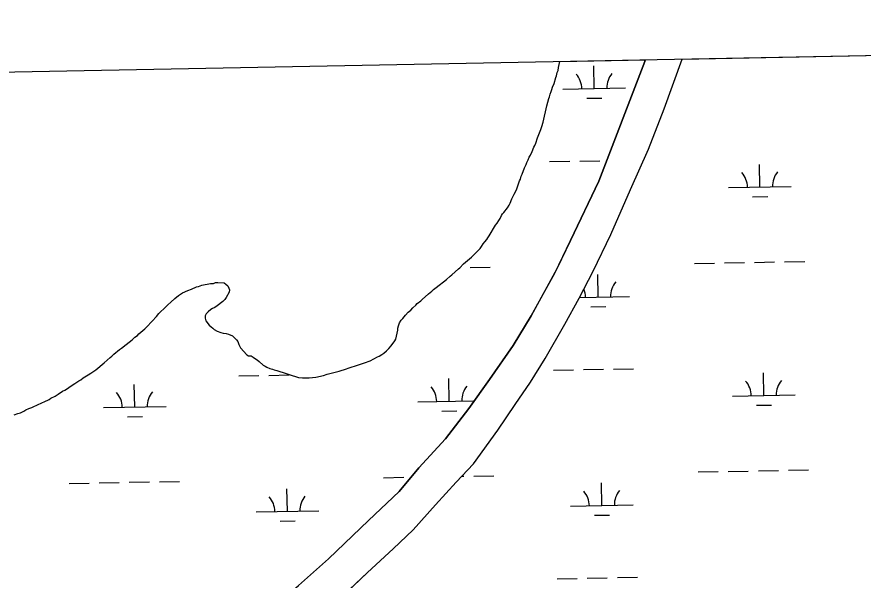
# Model space of a CAD drawing. Extents: x 3957609 to 3995875, y 234277 to 260273.
# Drawn here: x 3975910 to 3977260, y 257341 to 258239 of the extents above; entities that cross this region are included whole.
import ezdxf

# ---------------------------------------------------------------- set-up
doc = ezdxf.new("R2010")
doc.units = 0
for name, color, linetype in [('V-GRID-FRAM', 7, 'Continuous'), ('V-TOPO-SHOR', 7, 'Continuous'), ('V-WETL-SWMP', 7, 'Continuous')]:
    doc.layers.add(name, color=color, linetype=linetype)

msp = doc.modelspace()

# ---------------------------------------------------------------- linework, layer by layer
at = {"layer": 'V-GRID-FRAM'}
for points in [[(3961534.646, 257877.621), (3993438.57, 258485.581), (3993792.928, 240306.336), (3961873.139, 239698.074), (3961534.646, 257877.621)], [(3961534.646, 257877.621), (3993438.57, 258485.581)]]:
    msp.add_lwpolyline(points, dxfattribs=at)
at = {"layer": 'V-TOPO-SHOR'}
for points in [[(3976235.772, 257137.939), (3976268.054, 257164.446), (3976318.038, 257211.112), (3976367.63, 257256.991), (3976411.316, 257298.121), (3976469.168, 257353.092), (3976510.101, 257390.664), (3976541.98, 257420.721), (3976577.779, 257460.647), (3976610.828, 257497.017), (3976637.974, 257526.275), (3976677.29, 257580.016), (3976704.805, 257620.712), (3976729.176, 257656.272), (3976752.75, 257694.199), (3976783.782, 257748.708), (3976806.955, 257790.577), (3976829.333, 257833.628), (3976857.594, 257892.076), (3976888.584, 257963.945), (3976917.223, 258027.916), (3976942.708, 258092.67), (3976970.986, 258171.775)], [(3976663.251, 257890.061), (3976673.466, 257906.654), (3976675.825, 257909.814), (3976678.576, 257914.555), (3976680.542, 257917.322), (3976682.897, 257922.059), (3976684.468, 257924.826), (3976686.829, 257927.197), (3976692.727, 257934.707), (3976695.087, 257938.656), (3976696.656, 257941.816), (3976699.4, 257948.925), (3976701.362, 257953.268), (3976703.326, 257956.429), (3976705.681, 257961.168), (3976707.252, 257964.723), (3976709.603, 257971.039), (3976711.559, 257977.748), (3976713.13, 257980.513), (3976714.303, 257984.857), (3976715.874, 257988.017), (3976719.794, 257998.281), (3976722.147, 258003.416), (3976723.323, 258006.574), (3976725.678, 258011.313), (3976727.247, 258015.261), (3976729.211, 258018.421), (3976731.959, 258024.346), (3976734.703, 258031.058), (3976736.274, 258034.218), (3976737.448, 258037.771), (3976740.583, 258046.061), (3976743.325, 258054.354), (3976745.681, 258059.488), (3976747.245, 258064.225), (3976749.201, 258071.33), (3976755.45, 258097.378), (3976758.579, 258108.826), (3976759.754, 258111.589), (3976760.533, 258115.931), (3976762.099, 258120.275), (3976763.277, 258123.037), (3976764.45, 258126.986), (3976766.804, 258132.909), (3976769.542, 258142.383), (3976770.719, 258145.148), (3976771.891, 258150.278), (3976773.064, 258153.436), (3976773.843, 258158.566), (3976775.782, 258168.056)], [(3976767.787, 257830.321), (3976792.905, 257882.449), (3976838.039, 257977.228), (3976911.343, 258167.932), (3976912.21, 258170.655)], [(3976247.685, 257806.613), (3976248.875, 257803.459), (3976248.49, 257799.908), (3976243.382, 257791.612), (3976241.418, 257788.056), (3976238.27, 257784.894), (3976229.214, 257778.167), (3976225.669, 257775.791), (3976221.728, 257774.204), (3976218.972, 257772.225), (3976214.64, 257768.664), (3976211.493, 257765.502), (3976209.922, 257762.342), (3976209.932, 257758.79), (3976211.126, 257754.455), (3976216.666, 257747.369), (3976219.433, 257744.612), (3976222.197, 257742.646), (3976224.571, 257740.287), (3976229.31, 257737.536), (3976234.84, 257735.576), (3976238.786, 257734.405), (3976243.521, 257734.022), (3976247.072, 257733.24), (3976253.786, 257730.102), (3976256.553, 257727.741), (3976260.112, 257724.2), (3976262.092, 257721.048), (3976263.68, 257716.712), (3976266.455, 257711.197), (3976276.344, 257699.781), (3976279.107, 257698.604), (3976283.449, 257698.221), (3976286.609, 257696.257), (3976290.56, 257693.504), (3976293.324, 257692.327), (3976296.489, 257689.179), (3976302.813, 257683.672), (3976305.578, 257681.706), (3976308.738, 257680.137), (3976313.477, 257678.175), (3976317.423, 257677.397), (3976320.186, 257676.219), (3976324.53, 257675.046), (3976327.688, 257673.87), (3976335.976, 257671.523), (3976343.873, 257668.783), (3976359.268, 257664.085), (3976365.582, 257663.311), (3976376.234, 257663.337), (3976386.486, 257664.546), (3976398.706, 257667.337), (3976405.014, 257669.323), (3976423.938, 257674.104), (3976435.368, 257677.681), (3976438.126, 257678.871), (3976454.68, 257684.038), (3976461.381, 257686.422), (3976464.535, 257687.219), (3976473.602, 257690.395), (3976485.025, 257696.736), (3976487.782, 257697.926), (3976491.72, 257700.697), (3976495.267, 257702.677), (3976499.597, 257706.632), (3976503.138, 257710.191), (3976506.679, 257714.144), (3976512.97, 257722.442), (3976514.148, 257725.207), (3976517.267, 257739.416), (3976517.261, 257742.572), (3976518.434, 257746.519), (3976520.001, 257750.863), (3976522.752, 257755.208), (3976525.506, 257757.975), (3976529.834, 257763.509), (3976534.161, 257767.859), (3976538.097, 257771.418), (3976541.638, 257774.978), (3976546.361, 257779.328), (3976548.329, 257781.699), (3976554.236, 257786.051), (3976556.202, 257788.425), (3976566.435, 257797.52), (3976571.553, 257801.479), (3976574.308, 257804.246), (3976578.64, 257807.414), (3976595.177, 257820.47), (3976601.082, 257825.613), (3976603.838, 257827.591), (3976614.072, 257837.083), (3976616.433, 257839.062), (3976622.336, 257844.993), (3976634.933, 257856.068), (3976648.706, 257869.909), (3976651.065, 257872.676), (3976653.815, 257877.021), (3976656.568, 257880.184), (3976659.716, 257884.134), (3976660.891, 257886.899), (3976663.251, 257890.061)], [(3975904.952, 257075.207), (3975940.833, 257081.605), (3976006.281, 257095.175), (3976061.079, 257108.323), (3976095.369, 257119.847), (3976119.804, 257128.977), (3976143.048, 257140.475), (3976176.138, 257159.881), (3976213.147, 257188.373), (3976243.839, 257220.4), (3976268.228, 257247.282), (3976296.562, 257275.751), (3976318.603, 257296.315), (3976358.75, 257332.309), (3976406.771, 257374.633), (3976470.923, 257435.534), (3976519.723, 257482.2), (3976551.188, 257519.75), (3976593.678, 257566.004), (3976630.642, 257614.218), (3976663.664, 257660.45), (3976701.401, 257714.975), (3976730.478, 257761.987), (3976767.787, 257830.321)], [(3975905.38, 257604.211), (3975911.293, 257606.593), (3975915.235, 257607.785), (3975920.75, 257610.167), (3975923.902, 257612.145), (3975928.631, 257614.525), (3975933.36, 257616.114), (3975936.512, 257617.7), (3975941.636, 257619.684), (3975950.303, 257624.044), (3975953.457, 257625.234), (3975960.942, 257628.804), (3975963.699, 257630.782), (3975970.789, 257634.35), (3975975.516, 257637.516), (3975982.606, 257641.872), (3975986.151, 257643.459), (3975990.485, 257646.232), (3975994.816, 257649.399), (3976002.3, 257654.15), (3976005.449, 257656.523), (3976008.601, 257658.504), (3976011.751, 257660.089), (3976015.689, 257663.255), (3976023.173, 257668.007), (3976027.9, 257670.78), (3976030.654, 257673.151), (3976035.776, 257676.322), (3976049.162, 257687.397), (3976058.607, 257695.706), (3976060.969, 257698.077), (3976064.512, 257701.242), (3976073.173, 257708.758), (3976076.718, 257710.738), (3976083.804, 257716.671), (3976093.647, 257724.191), (3976097.976, 257728.146), (3976102.31, 257730.917), (3976104.276, 257733.289), (3976113.721, 257741.595), (3976118.839, 257746.343), (3976123.56, 257751.481), (3976125.528, 257753.853), (3976132.61, 257760.971), (3976136.149, 257765.713), (3976147.167, 257776.784), (3976150.712, 257779.553), (3976155.433, 257784.298), (3976161.73, 257789.836), (3976167.637, 257794.585), (3976173.936, 257798.939), (3976182.605, 257802.904), (3976188.125, 257804.891), (3976196.399, 257808.461), (3976199.553, 257809.257), (3976204.677, 257811.242), (3976218.871, 257813.644), (3976223.209, 257814.047), (3976226.361, 257815.239), (3976230.305, 257815.643), (3976240.169, 257814.879), (3976243.331, 257812.915), (3976246.098, 257810.158), (3976247.685, 257806.613)]]:
    msp.add_lwpolyline(points, dxfattribs=at)
at = {"layer": 'V-WETL-SWMP'}
for p, q in [((3976970.985, 258171.775), (3978620.184, 258203.202)), ((3976773.842, 258158.566), (3976775.781, 258168.056)), ((3976775.781, 258168.056), (3976912.21, 258170.655)), ((3976830.976, 258124.916), (3976830.322, 258160.91)), ((3976911.343, 258167.931), (3976838.04, 257977.229)), ((3976912.21, 258170.655), (3976911.343, 258167.931)), ((3976942.708, 258092.67), (3976970.985, 258171.775)), ((3976770.719, 258145.147), (3976771.89, 258150.278)), ((3976771.89, 258150.278), (3976773.065, 258153.436)), ((3976773.065, 258153.436), (3976773.842, 258158.566)), ((3976766.804, 258132.909), (3976769.542, 258142.383)), ((3976769.542, 258142.383), (3976770.719, 258145.147)), ((3976760.533, 258115.931), (3976762.1, 258120.274)), ((3976762.1, 258120.274), (3976763.277, 258123.038)), ((3976763.277, 258123.038), (3976764.451, 258126.986)), ((3976764.451, 258126.986), (3976766.804, 258132.909)), ((3976780.985, 258124.007), (3976880.968, 258125.825)), ((3976755.45, 258097.379), (3976758.578, 258108.826)), ((3976758.578, 258108.826), (3976759.755, 258111.59)), ((3976759.755, 258111.59), (3976760.533, 258115.931)), ((3976819.259, 258109.269), (3976843.255, 258109.705)), ((3976749.201, 258071.329), (3976755.45, 258097.379)), ((3976917.224, 258027.916), (3976942.708, 258092.67)), ((3976747.246, 258064.224), (3976749.201, 258071.329)), ((3976740.584, 258046.062), (3976743.325, 258054.353)), ((3976743.325, 258054.353), (3976745.68, 258059.487)), ((3976745.68, 258059.487), (3976747.246, 258064.224)), ((3976737.448, 258037.771), (3976740.584, 258046.062)), ((3976731.958, 258024.346), (3976734.703, 258031.058)), ((3976734.703, 258031.058), (3976736.274, 258034.218)), ((3976736.274, 258034.218), (3976737.448, 258037.771)), ((3976888.583, 257963.944), (3976917.224, 258027.916)), ((3976725.678, 258011.313), (3976727.247, 258015.262)), ((3976727.247, 258015.262), (3976729.211, 258018.422)), ((3976729.211, 258018.422), (3976731.958, 258024.346)), ((3976715.873, 257988.016), (3976719.793, 257998.282)), ((3976719.793, 257998.282), (3976722.147, 258003.415)), ((3976722.147, 258003.415), (3976723.323, 258006.574)), ((3976723.323, 258006.574), (3976725.678, 258011.313)), ((3976759.679, 258008.168), (3976791.674, 258008.75)), ((3976807.671, 258009.041), (3976839.666, 258009.623)), ((3977095.312, 257967.833), (3977094.657, 258003.827)), ((3976713.13, 257980.514), (3976714.303, 257984.856)), ((3976714.303, 257984.856), (3976715.873, 257988.016)), ((3976709.603, 257971.039), (3976711.559, 257977.749)), ((3976711.559, 257977.749), (3976713.13, 257980.514)), ((3976838.04, 257977.229), (3976792.906, 257882.449)), ((3976703.326, 257956.428), (3976705.682, 257961.168)), ((3976705.682, 257961.168), (3976707.251, 257964.722)), ((3976707.251, 257964.722), (3976709.603, 257971.039)), ((3976857.594, 257892.077), (3976888.583, 257963.944)), ((3977045.32, 257966.924), (3977145.304, 257968.742)), ((3976696.656, 257941.817), (3976699.4, 257948.924)), ((3976699.4, 257948.924), (3976701.362, 257953.268)), ((3976701.362, 257953.268), (3976703.326, 257956.428)), ((3977083.594, 257952.187), (3977107.591, 257952.623)), ((3976686.829, 257927.198), (3976692.728, 257934.707)), ((3976692.728, 257934.707), (3976695.086, 257938.657)), ((3976695.086, 257938.657), (3976696.656, 257941.817)), ((3976678.576, 257914.555), (3976680.542, 257917.321)), ((3976680.542, 257917.321), (3976682.897, 257922.06)), ((3976682.897, 257922.06), (3976684.468, 257924.825)), ((3976684.468, 257924.825), (3976686.829, 257927.198)), ((3976663.251, 257890.061), (3976673.467, 257906.653)), ((3976673.467, 257906.653), (3976675.826, 257909.815)), ((3976675.826, 257909.815), (3976678.576, 257914.555)), ((3976829.334, 257833.628), (3976857.594, 257892.077)), ((3976651.065, 257872.675), (3976653.816, 257877.021)), ((3976653.816, 257877.021), (3976656.569, 257880.183)), ((3976656.569, 257880.183), (3976659.715, 257884.135)), ((3976659.715, 257884.135), (3976660.892, 257886.899)), ((3976660.892, 257886.899), (3976663.251, 257890.061)), ((3976792.906, 257882.449), (3976771.22, 257837.445)), ((3976634.932, 257856.068), (3976648.705, 257869.908)), ((3976648.705, 257869.908), (3976651.065, 257872.675)), ((3976622.336, 257844.993), (3976634.932, 257856.068)), ((3976603.838, 257827.591), (3976614.071, 257837.083)), ((3976614.071, 257837.083), (3976616.433, 257839.061)), ((3976616.401, 257839.034), (3976616.822, 257839.042)), ((3976616.433, 257839.061), (3976622.336, 257844.993)), ((3976632.82, 257839.333), (3976664.814, 257839.915)), ((3976771.22, 257837.445), (3976730.478, 257761.988)), ((3976990.669, 257845.84), (3977022.663, 257846.421)), ((3977038.661, 257846.712), (3977070.655, 257847.294)), ((3977086.653, 257847.585), (3977118.647, 257848.167)), ((3977134.645, 257848.458), (3977166.639, 257849.039)), ((3976595.177, 257820.47), (3976601.081, 257825.612)), ((3976601.081, 257825.612), (3976603.838, 257827.591)), ((3976806.954, 257790.578), (3976829.334, 257833.628)), ((3976837.025, 257792.296), (3976836.37, 257828.29)), ((3976199.553, 257809.258), (3976204.676, 257811.242)), ((3976204.676, 257811.242), (3976218.871, 257813.643)), ((3976218.871, 257813.643), (3976223.209, 257814.048)), ((3976223.209, 257814.048), (3976226.362, 257815.239)), ((3976226.362, 257815.239), (3976230.306, 257815.643)), ((3976230.306, 257815.643), (3976240.169, 257814.878)), ((3976240.169, 257814.878), (3976243.33, 257812.914)), ((3976243.33, 257812.914), (3976246.098, 257810.159)), ((3976246.098, 257810.159), (3976247.684, 257806.613)), ((3976578.64, 257807.413), (3976595.177, 257820.47)), ((3976167.636, 257794.585), (3976173.937, 257798.939)), ((3976173.937, 257798.939), (3976182.606, 257802.905)), ((3976182.606, 257802.905), (3976188.124, 257804.891)), ((3976188.124, 257804.891), (3976196.399, 257808.461)), ((3976196.399, 257808.461), (3976199.553, 257809.258)), ((3976248.489, 257799.909), (3976243.381, 257791.612)), ((3976247.684, 257806.613), (3976248.875, 257803.46)), ((3976248.875, 257803.46), (3976248.489, 257799.909)), ((3976556.202, 257788.424), (3976566.436, 257797.521)), ((3976566.436, 257797.521), (3976571.554, 257801.478)), ((3976571.554, 257801.478), (3976574.309, 257804.246)), ((3976574.309, 257804.246), (3976578.64, 257807.413)), ((3976150.711, 257779.554), (3976155.433, 257784.299)), ((3976155.433, 257784.299), (3976161.731, 257789.837)), ((3976161.731, 257789.837), (3976167.636, 257794.585)), ((3976238.27, 257784.894), (3976229.213, 257778.166)), ((3976241.418, 257788.057), (3976238.27, 257784.894)), ((3976243.381, 257791.612), (3976241.418, 257788.057)), ((3976548.329, 257781.699), (3976554.235, 257786.052)), ((3976554.235, 257786.052), (3976556.202, 257788.424)), ((3976783.782, 257748.709), (3976806.954, 257790.578)), ((3976807.568, 257791.76), (3976887.016, 257793.205)), ((3976136.149, 257765.713), (3976147.167, 257776.785)), ((3976147.167, 257776.785), (3976150.711, 257779.554)), ((3976218.971, 257772.225), (3976214.641, 257768.664)), ((3976221.728, 257774.204), (3976218.971, 257772.225)), ((3976225.669, 257775.791), (3976221.728, 257774.204)), ((3976229.213, 257778.166), (3976225.669, 257775.791)), ((3976534.161, 257767.858), (3976538.097, 257771.418)), ((3976538.097, 257771.418), (3976541.639, 257774.977)), ((3976541.639, 257774.977), (3976546.362, 257779.327)), ((3976546.362, 257779.327), (3976548.329, 257781.699)), ((3976825.307, 257776.649), (3976849.303, 257777.085)), ((3976125.527, 257753.853), (3976132.61, 257760.971)), ((3976132.61, 257760.971), (3976136.149, 257765.713)), ((3976211.493, 257765.501), (3976209.922, 257762.341)), ((3976209.922, 257762.341), (3976209.931, 257758.791)), ((3976209.931, 257758.791), (3976211.125, 257754.455)), ((3976214.641, 257768.664), (3976211.493, 257765.501)), ((3976522.752, 257755.208), (3976525.507, 257757.976)), ((3976525.507, 257757.976), (3976529.833, 257763.509)), ((3976529.833, 257763.509), (3976534.161, 257767.858)), ((3976730.478, 257761.988), (3976701.401, 257714.976)), ((3976113.722, 257741.596), (3976118.839, 257746.342)), ((3976118.839, 257746.342), (3976123.56, 257751.482)), ((3976123.56, 257751.482), (3976125.527, 257753.853)), ((3976211.125, 257754.455), (3976216.665, 257747.368)), ((3976216.665, 257747.368), (3976219.432, 257744.613)), ((3976219.432, 257744.613), (3976222.198, 257742.647)), ((3976222.198, 257742.647), (3976224.571, 257740.286)), ((3976517.26, 257742.572), (3976518.434, 257746.519)), ((3976517.268, 257739.416), (3976517.26, 257742.572)), ((3976518.434, 257746.519), (3976520.002, 257750.862)), ((3976520.002, 257750.862), (3976522.752, 257755.208)), ((3976752.751, 257694.198), (3976783.782, 257748.709)), ((3976097.976, 257728.146), (3976102.309, 257730.918)), ((3976102.309, 257730.918), (3976104.275, 257733.289)), ((3976104.275, 257733.289), (3976113.722, 257741.596)), ((3976224.571, 257740.286), (3976229.311, 257737.536)), ((3976229.311, 257737.536), (3976234.839, 257735.577)), ((3976234.839, 257735.577), (3976238.786, 257734.404)), ((3976238.786, 257734.404), (3976243.521, 257734.021)), ((3976243.521, 257734.021), (3976247.073, 257733.24)), ((3976247.073, 257733.24), (3976253.786, 257730.101)), ((3976253.786, 257730.101), (3976256.553, 257727.741)), ((3976514.147, 257725.208), (3976517.268, 257739.416)), ((3976076.717, 257710.738), (3976083.803, 257716.672)), ((3976083.803, 257716.672), (3976093.647, 257724.191)), ((3976093.647, 257724.191), (3976097.976, 257728.146)), ((3976256.553, 257727.741), (3976260.112, 257724.199)), ((3976260.112, 257724.199), (3976262.092, 257721.048)), ((3976262.092, 257721.048), (3976263.68, 257716.713)), ((3976263.68, 257716.713), (3976266.455, 257711.197)), ((3976506.678, 257714.144), (3976512.97, 257722.443)), ((3976512.97, 257722.443), (3976514.147, 257725.208)), ((3976701.401, 257714.976), (3976663.665, 257660.449)), ((3976064.512, 257701.241), (3976073.172, 257708.757)), ((3976073.172, 257708.757), (3976076.717, 257710.738)), ((3976266.455, 257711.197), (3976276.344, 257699.781)), ((3976491.721, 257700.696), (3976495.267, 257702.677)), ((3976495.267, 257702.677), (3976499.596, 257706.632)), ((3976499.596, 257706.632), (3976503.138, 257710.191)), ((3976503.138, 257710.191), (3976506.678, 257714.144)), ((3976049.161, 257687.398), (3976058.608, 257695.705)), ((3976058.608, 257695.705), (3976060.969, 257698.077)), ((3976060.969, 257698.077), (3976064.512, 257701.241)), ((3976276.344, 257699.781), (3976279.108, 257698.604)), ((3976279.108, 257698.604), (3976283.448, 257698.221)), ((3976283.448, 257698.221), (3976286.609, 257696.256)), ((3976286.609, 257696.256), (3976290.56, 257693.504)), ((3976290.56, 257693.504), (3976293.324, 257692.327)), ((3976293.324, 257692.327), (3976296.488, 257689.179)), ((3976296.488, 257689.179), (3976302.812, 257683.672)), ((3976464.535, 257687.219), (3976473.601, 257690.396)), ((3976473.601, 257690.396), (3976485.025, 257696.735)), ((3976485.025, 257696.735), (3976487.783, 257697.926)), ((3976487.783, 257697.926), (3976491.721, 257700.696)), ((3976729.175, 257656.272), (3976752.751, 257694.198)), ((3976030.655, 257673.152), (3976035.776, 257676.321)), ((3976035.776, 257676.321), (3976049.161, 257687.398)), ((3976302.812, 257683.672), (3976305.578, 257681.706)), ((3976305.578, 257681.706), (3976308.738, 257680.136)), ((3976308.738, 257680.136), (3976313.476, 257678.175)), ((3976313.476, 257678.175), (3976317.423, 257677.396)), ((3976317.423, 257677.396), (3976320.187, 257676.219)), ((3976320.187, 257676.219), (3976324.529, 257675.046)), ((3976324.529, 257675.046), (3976327.688, 257673.87)), ((3976423.937, 257674.103), (3976435.368, 257677.681)), ((3976435.368, 257677.681), (3976438.126, 257678.871)), ((3976438.126, 257678.871), (3976454.681, 257684.039)), ((3976454.681, 257684.039), (3976461.382, 257686.422)), ((3976461.382, 257686.422), (3976464.535, 257687.219)), ((3976765.727, 257675.548), (3976797.722, 257676.13)), ((3976813.719, 257676.421), (3976845.714, 257677.002)), ((3976861.711, 257677.293), (3976893.706, 257677.875)), ((3976011.752, 257660.089), (3976015.689, 257663.255)), ((3976015.689, 257663.255), (3976023.173, 257668.006)), ((3976023.173, 257668.006), (3976027.9, 257670.779)), ((3976027.9, 257670.779), (3976030.655, 257673.152)), ((3976263.902, 257666.423), (3976295.897, 257667.005)), ((3976311.894, 257667.296), (3976343.889, 257667.878)), ((3976327.688, 257673.87), (3976335.977, 257671.524)), ((3976335.977, 257671.524), (3976343.873, 257668.782)), ((3976343.873, 257668.782), (3976359.269, 257664.085)), ((3976359.269, 257664.085), (3976365.582, 257663.311)), ((3976365.582, 257663.311), (3976376.233, 257663.337)), ((3976376.233, 257663.337), (3976386.486, 257664.545)), ((3976386.486, 257664.545), (3976398.707, 257667.336)), ((3976398.707, 257667.336), (3976405.014, 257669.324)), ((3976405.014, 257669.324), (3976423.937, 257674.103)), ((3976599.535, 257626.089), (3976598.88, 257662.083)), ((3977101.36, 257635.213), (3977100.706, 257671.207)), ((3975990.485, 257646.232), (3975994.816, 257649.398)), ((3975994.816, 257649.398), (3976002.3, 257654.149)), ((3976002.3, 257654.149), (3976005.45, 257656.524)), ((3976005.45, 257656.524), (3976008.601, 257658.504)), ((3976008.601, 257658.504), (3976011.752, 257660.089)), ((3976097.71, 257616.964), (3976097.055, 257652.958)), ((3976663.665, 257660.449), (3976630.642, 257614.218)), ((3976704.804, 257620.712), (3976729.175, 257656.272)), ((3975963.698, 257630.783), (3975970.79, 257634.35)), ((3975970.79, 257634.35), (3975975.516, 257637.517)), ((3975975.516, 257637.517), (3975982.606, 257641.873)), ((3975982.606, 257641.873), (3975986.152, 257643.46)), ((3975986.152, 257643.46), (3975990.485, 257646.232)), ((3977051.368, 257634.304), (3977151.352, 257636.122)), ((3975941.635, 257619.684), (3975950.303, 257624.044)), ((3975950.303, 257624.044), (3975953.456, 257625.235)), ((3975953.456, 257625.235), (3975960.942, 257628.804)), ((3975960.942, 257628.804), (3975963.698, 257630.783)), ((3976549.543, 257625.18), (3976639.642, 257626.818)), ((3976677.29, 257580.016), (3976704.804, 257620.712)), ((3975911.293, 257606.593), (3975915.234, 257607.786)), ((3975915.234, 257607.786), (3975920.751, 257610.166)), ((3975920.751, 257610.166), (3975923.902, 257612.146)), ((3975923.902, 257612.146), (3975928.63, 257614.525)), ((3975928.63, 257614.525), (3975933.36, 257616.114)), ((3975933.36, 257616.114), (3975936.512, 257617.699)), ((3975936.512, 257617.699), (3975941.635, 257619.684)), ((3976047.718, 257616.055), (3976147.702, 257617.873)), ((3976587.817, 257610.442), (3976611.813, 257610.878)), ((3976630.642, 257614.218), (3976593.679, 257566.004)), ((3977089.643, 257619.567), (3977113.639, 257620.003)), ((3975905.381, 257604.212), (3975911.293, 257606.593)), ((3976085.992, 257601.317), (3976109.988, 257601.754)), ((3976637.974, 257526.274), (3976677.29, 257580.016)), ((3976593.679, 257566.004), (3976551.189, 257519.749)), ((3976610.827, 257497.018), (3976637.974, 257526.274)), ((3976551.189, 257519.749), (3976519.723, 257482.199)), ((3976996.717, 257513.22), (3977028.711, 257513.801)), ((3977044.709, 257514.092), (3977076.703, 257514.674)), ((3977092.701, 257514.965), (3977124.695, 257515.547)), ((3977140.693, 257515.838), (3977172.687, 257516.419)), ((3976494.891, 257504.095), (3976526.886, 257504.677)), ((3976619.496, 257506.361), (3976622.87, 257506.422)), ((3976638.868, 257506.713), (3976670.862, 257507.295)), ((3975993.066, 257494.97), (3976025.061, 257495.552)), ((3976041.059, 257495.843), (3976073.053, 257496.425)), ((3976089.051, 257496.715), (3976121.045, 257497.297)), ((3976137.043, 257497.588), (3976169.037, 257498.17)), ((3976341.248, 257450.551), (3976340.593, 257486.545)), ((3976577.78, 257460.647), (3976610.827, 257497.018)), ((3976843.073, 257459.676), (3976842.418, 257495.67)), ((3976519.723, 257482.199), (3976470.922, 257435.535)), ((3976541.98, 257420.72), (3976577.78, 257460.647)), ((3976793.081, 257458.767), (3976893.064, 257460.585)), ((3976291.256, 257449.642), (3976391.239, 257451.46)), ((3976329.53, 257434.904), (3976353.526, 257435.341)), ((3976470.922, 257435.535), (3976406.772, 257374.633)), ((3976831.355, 257444.029), (3976855.351, 257444.465)), ((3976510.101, 257390.664), (3976541.98, 257420.72)), ((3976469.168, 257353.091), (3976510.101, 257390.664)), ((3976406.772, 257374.633), (3976358.75, 257332.309)), ((3976411.315, 257298.121), (3976469.168, 257353.091)), ((3976771.775, 257342.928), (3976803.77, 257343.51)), ((3976819.767, 257343.801), (3976851.762, 257344.382)), ((3976867.759, 257344.673), (3976899.754, 257345.255))]:
    msp.add_line(p, q, dxfattribs=at)
for centre, start, end in [((3976775.734, 258124.386), 0.269879, 41.813537), ((3976886.202, 258126.395), 140.269876, 181.813534), ((3977040.07, 257967.304), 0.269879, 41.813537), ((3977150.537, 257969.312), 140.269876, 181.813534), ((3976892.25, 257793.775), 140.269876, 181.813534), ((3976781.782, 257791.766), 0.269879, 22.050012), ((3976544.292, 257625.559), 0.269879, 41.813537), ((3976654.76, 257627.568), 140.269876, 181.813534), ((3977046.118, 257634.684), 0.269879, 41.813537), ((3977156.585, 257636.692), 140.269876, 181.813534), ((3976042.467, 257616.434), 0.269879, 41.813537), ((3976152.935, 257618.443), 140.269876, 181.813534), ((3976286.005, 257450.021), 0.269879, 41.813537), ((3976396.473, 257452.03), 140.269876, 181.813534), ((3976787.83, 257459.146), 0.269879, 41.813537), ((3976898.298, 257461.155), 140.269876, 181.813534)]:
    msp.add_arc(centre, 35.246, start, end, dxfattribs=at)

doc.saveas('drawing.dxf')
